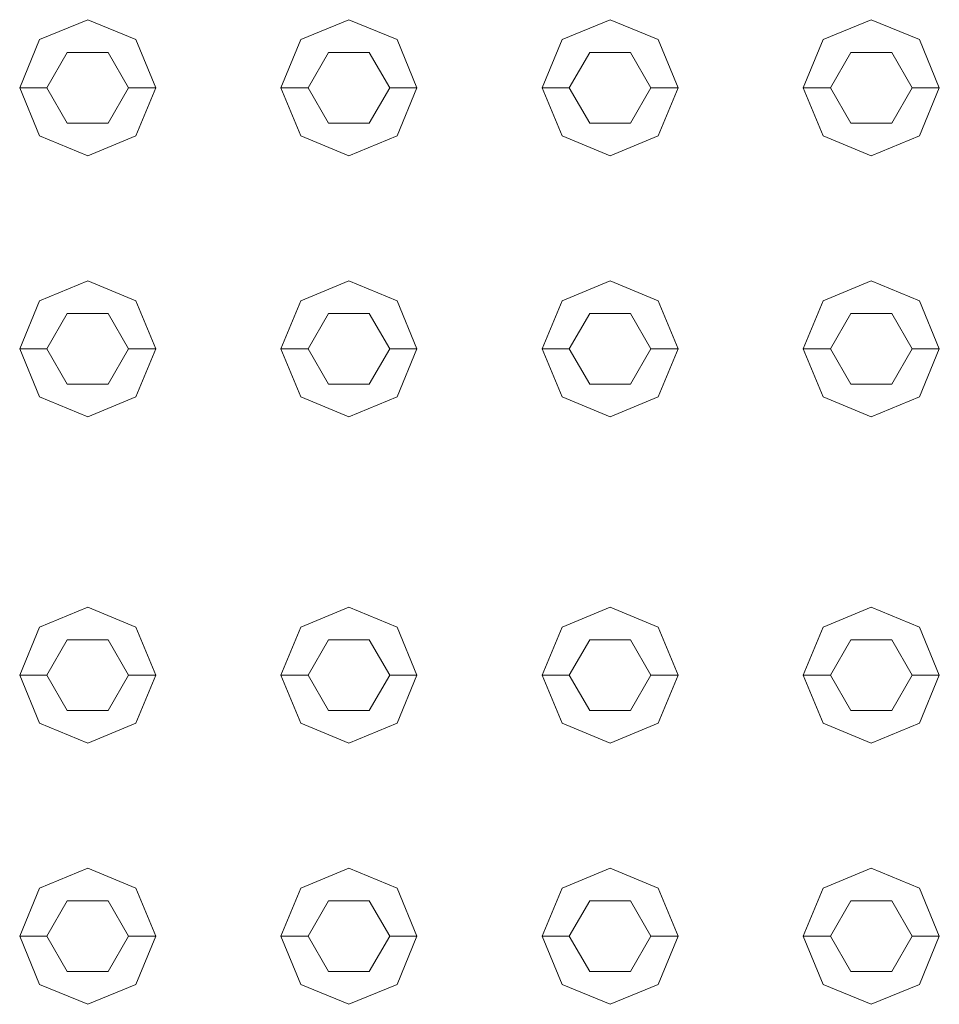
# Model space of a CAD drawing. Header units: millimetres. Extents: x 2 to 902, y -447 to 199.
# Tile 644 of 656: x 25.114 to 25.452, y 162.15 to 162.512. Entities that reach past the tile are written whole.
import ezdxf

# ---------------------------------------------------------------- set-up
doc = ezdxf.new("R2010")
doc.units = ezdxf.units.MM
doc.header["$MEASUREMENT"] = 0
doc.layers.add('IFC-Elemento construtivo genérico-Contorno', color=253, linetype='Continuous', lineweight=5)

msp = doc.modelspace()

# ---------------------------------------------------------------- linework, layer by layer
at = {"layer": 'IFC-Elemento construtivo genérico-Contorno', "color": 7, "lineweight": 5}
for p, q in [((25.12143, 162.50511), (25.13911, 162.51243)), ((25.12143, 162.50511), (25.13911, 162.51243)), ((25.13911, 162.51243), (25.15678, 162.50511)), ((25.13911, 162.51243), (25.15678, 162.50511)), ((25.21743, 162.50511), (25.2351, 162.51243)), ((25.21743, 162.50511), (25.2351, 162.51243)), ((25.2351, 162.51243), (25.25279, 162.50511)), ((25.2351, 162.51243), (25.25279, 162.50511)), ((25.31343, 162.50511), (25.33111, 162.51243)), ((25.31343, 162.50511), (25.33111, 162.51243)), ((25.33111, 162.51243), (25.34878, 162.50511)), ((25.33111, 162.51243), (25.34878, 162.50511)), ((25.40943, 162.50511), (25.42711, 162.51243)), ((25.40943, 162.50511), (25.42711, 162.51243)), ((25.42711, 162.51243), (25.44478, 162.50511)), ((25.42711, 162.51243), (25.44478, 162.50511)), ((25.11411, 162.48743), (25.12143, 162.50511)), ((25.11411, 162.48743), (25.12143, 162.50511)), ((25.15678, 162.50511), (25.16411, 162.48743)), ((25.15678, 162.50511), (25.16411, 162.48743)), ((25.2101, 162.48743), (25.21743, 162.50511)), ((25.2101, 162.48743), (25.21743, 162.50511)), ((25.25279, 162.50511), (25.2601, 162.48743)), ((25.25279, 162.50511), (25.2601, 162.48743)), ((25.30611, 162.48743), (25.31343, 162.50511)), ((25.30611, 162.48743), (25.31343, 162.50511)), ((25.34878, 162.50511), (25.35611, 162.48743)), ((25.34878, 162.50511), (25.35611, 162.48743)), ((25.40211, 162.48743), (25.40943, 162.50511)), ((25.40211, 162.48743), (25.40943, 162.50511)), ((25.44478, 162.50511), (25.45211, 162.48743)), ((25.44478, 162.50511), (25.45211, 162.48743)), ((25.12411, 162.48743), (25.13161, 162.50042)), ((25.12411, 162.48743), (25.13161, 162.50042)), ((25.13161, 162.50042), (25.14661, 162.50042)), ((25.13161, 162.50042), (25.14661, 162.50042)), ((25.14661, 162.50042), (25.15411, 162.48743)), ((25.14661, 162.50042), (25.15411, 162.48743)), ((25.2201, 162.48743), (25.2276, 162.50042)), ((25.2201, 162.48743), (25.2276, 162.50042)), ((25.2276, 162.50042), (25.2426, 162.50042)), ((25.2276, 162.50042), (25.2426, 162.50042)), ((25.2426, 162.50042), (25.2501, 162.48743)), ((25.2426, 162.50042), (25.2501, 162.48743)), ((25.31611, 162.48743), (25.32361, 162.50042)), ((25.31611, 162.48743), (25.32361, 162.50042)), ((25.32361, 162.50042), (25.33861, 162.50042)), ((25.32361, 162.50042), (25.33861, 162.50042)), ((25.33861, 162.50042), (25.34611, 162.48743)), ((25.33861, 162.50042), (25.34611, 162.48743)), ((25.41211, 162.48743), (25.41961, 162.50042)), ((25.41211, 162.48743), (25.41961, 162.50042)), ((25.41961, 162.50042), (25.43461, 162.50042)), ((25.41961, 162.50042), (25.43461, 162.50042)), ((25.43461, 162.50042), (25.44211, 162.48743)), ((25.43461, 162.50042), (25.44211, 162.48743)), ((25.11411, 162.48743), (25.12411, 162.48743)), ((25.11411, 162.48743), (25.12143, 162.46975)), ((25.11411, 162.48743), (25.12411, 162.48743)), ((25.11411, 162.48743), (25.12143, 162.46975)), ((25.12411, 162.48743), (25.13161, 162.47444)), ((25.12411, 162.48743), (25.13161, 162.47444)), ((25.14661, 162.47444), (25.15411, 162.48743)), ((25.14661, 162.47444), (25.15411, 162.48743)), ((25.15411, 162.48743), (25.16411, 162.48743)), ((25.15411, 162.48743), (25.16411, 162.48743)), ((25.15678, 162.46975), (25.16411, 162.48743)), ((25.15678, 162.46975), (25.16411, 162.48743)), ((25.2101, 162.48743), (25.2201, 162.48743)), ((25.2101, 162.48743), (25.21743, 162.46975)), ((25.2101, 162.48743), (25.2201, 162.48743)), ((25.2101, 162.48743), (25.21743, 162.46975)), ((25.2201, 162.48743), (25.2276, 162.47444)), ((25.2201, 162.48743), (25.2276, 162.47444)), ((25.2426, 162.47444), (25.2501, 162.48743)), ((25.2426, 162.47444), (25.2501, 162.48743)), ((25.2501, 162.48743), (25.2601, 162.48743)), ((25.2501, 162.48743), (25.2601, 162.48743)), ((25.25279, 162.46975), (25.2601, 162.48743)), ((25.25279, 162.46975), (25.2601, 162.48743)), ((25.30611, 162.48743), (25.31611, 162.48743)), ((25.30611, 162.48743), (25.31343, 162.46975)), ((25.30611, 162.48743), (25.31611, 162.48743)), ((25.30611, 162.48743), (25.31343, 162.46975)), ((25.31611, 162.48743), (25.32361, 162.47444)), ((25.31611, 162.48743), (25.32361, 162.47444)), ((25.33861, 162.47444), (25.34611, 162.48743)), ((25.33861, 162.47444), (25.34611, 162.48743)), ((25.34611, 162.48743), (25.35611, 162.48743)), ((25.34611, 162.48743), (25.35611, 162.48743)), ((25.34878, 162.46975), (25.35611, 162.48743)), ((25.34878, 162.46975), (25.35611, 162.48743)), ((25.40211, 162.48743), (25.41211, 162.48743)), ((25.40211, 162.48743), (25.40943, 162.46975)), ((25.40211, 162.48743), (25.41211, 162.48743)), ((25.40211, 162.48743), (25.40943, 162.46975)), ((25.41211, 162.48743), (25.41961, 162.47444)), ((25.41211, 162.48743), (25.41961, 162.47444)), ((25.43461, 162.47444), (25.44211, 162.48743)), ((25.43461, 162.47444), (25.44211, 162.48743)), ((25.44211, 162.48743), (25.45211, 162.48743)), ((25.44211, 162.48743), (25.45211, 162.48743)), ((25.44478, 162.46975), (25.45211, 162.48743)), ((25.44478, 162.46975), (25.45211, 162.48743)), ((25.13161, 162.47444), (25.14661, 162.47444)), ((25.13161, 162.47444), (25.14661, 162.47444)), ((25.2276, 162.47444), (25.2426, 162.47444)), ((25.2276, 162.47444), (25.2426, 162.47444)), ((25.32361, 162.47444), (25.33861, 162.47444)), ((25.32361, 162.47444), (25.33861, 162.47444)), ((25.41961, 162.47444), (25.43461, 162.47444)), ((25.41961, 162.47444), (25.43461, 162.47444)), ((25.12143, 162.46975), (25.13911, 162.46243)), ((25.12143, 162.46975), (25.13911, 162.46243)), ((25.13911, 162.46243), (25.15678, 162.46975)), ((25.13911, 162.46243), (25.15678, 162.46975)), ((25.21743, 162.46975), (25.2351, 162.46243)), ((25.21743, 162.46975), (25.2351, 162.46243)), ((25.2351, 162.46243), (25.25279, 162.46975)), ((25.2351, 162.46243), (25.25279, 162.46975)), ((25.31343, 162.46975), (25.33111, 162.46243)), ((25.31343, 162.46975), (25.33111, 162.46243)), ((25.33111, 162.46243), (25.34878, 162.46975)), ((25.33111, 162.46243), (25.34878, 162.46975)), ((25.40943, 162.46975), (25.42711, 162.46243)), ((25.40943, 162.46975), (25.42711, 162.46243)), ((25.42711, 162.46243), (25.44478, 162.46975)), ((25.42711, 162.46243), (25.44478, 162.46975)), ((25.12143, 162.40911), (25.13911, 162.41643)), ((25.12143, 162.40911), (25.13911, 162.41643)), ((25.13911, 162.41643), (25.15678, 162.40911)), ((25.13911, 162.41643), (25.15678, 162.40911)), ((25.21743, 162.40911), (25.2351, 162.41643)), ((25.21743, 162.40911), (25.2351, 162.41643)), ((25.2351, 162.41643), (25.25279, 162.40911)), ((25.2351, 162.41643), (25.25279, 162.40911)), ((25.31343, 162.40911), (25.33111, 162.41643)), ((25.31343, 162.40911), (25.33111, 162.41643)), ((25.33111, 162.41643), (25.34878, 162.40911)), ((25.33111, 162.41643), (25.34878, 162.40911)), ((25.40943, 162.40911), (25.42711, 162.41643)), ((25.40943, 162.40911), (25.42711, 162.41643)), ((25.42711, 162.41643), (25.44478, 162.40911)), ((25.42711, 162.41643), (25.44478, 162.40911)), ((25.11411, 162.39143), (25.12143, 162.40911)), ((25.11411, 162.39143), (25.12143, 162.40911)), ((25.15678, 162.40911), (25.16411, 162.39143)), ((25.15678, 162.40911), (25.16411, 162.39143)), ((25.2101, 162.39143), (25.21743, 162.40911)), ((25.2101, 162.39143), (25.21743, 162.40911)), ((25.25279, 162.40911), (25.2601, 162.39143)), ((25.25279, 162.40911), (25.2601, 162.39143)), ((25.30611, 162.39143), (25.31343, 162.40911)), ((25.30611, 162.39143), (25.31343, 162.40911)), ((25.34878, 162.40911), (25.35611, 162.39143)), ((25.34878, 162.40911), (25.35611, 162.39143)), ((25.40211, 162.39143), (25.40943, 162.40911)), ((25.40211, 162.39143), (25.40943, 162.40911)), ((25.44478, 162.40911), (25.45211, 162.39143)), ((25.44478, 162.40911), (25.45211, 162.39143)), ((25.12411, 162.39143), (25.13161, 162.40442)), ((25.12411, 162.39143), (25.13161, 162.40442)), ((25.13161, 162.40442), (25.14661, 162.40442)), ((25.13161, 162.40442), (25.14661, 162.40442)), ((25.14661, 162.40442), (25.15411, 162.39143)), ((25.14661, 162.40442), (25.15411, 162.39143)), ((25.2201, 162.39143), (25.2276, 162.40442)), ((25.2201, 162.39143), (25.2276, 162.40442)), ((25.2276, 162.40442), (25.2426, 162.40442)), ((25.2276, 162.40442), (25.2426, 162.40442)), ((25.2426, 162.40442), (25.2501, 162.39143)), ((25.2426, 162.40442), (25.2501, 162.39143)), ((25.31611, 162.39143), (25.32361, 162.40442)), ((25.31611, 162.39143), (25.32361, 162.40442)), ((25.32361, 162.40442), (25.33861, 162.40442)), ((25.32361, 162.40442), (25.33861, 162.40442)), ((25.33861, 162.40442), (25.34611, 162.39143)), ((25.33861, 162.40442), (25.34611, 162.39143)), ((25.41211, 162.39143), (25.41961, 162.40442)), ((25.41211, 162.39143), (25.41961, 162.40442)), ((25.41961, 162.40442), (25.43461, 162.40442)), ((25.41961, 162.40442), (25.43461, 162.40442)), ((25.43461, 162.40442), (25.44211, 162.39143)), ((25.43461, 162.40442), (25.44211, 162.39143)), ((25.11411, 162.39143), (25.12411, 162.39143)), ((25.11411, 162.39143), (25.12143, 162.37375)), ((25.11411, 162.39143), (25.12411, 162.39143)), ((25.11411, 162.39143), (25.12143, 162.37375)), ((25.12411, 162.39143), (25.13161, 162.37844)), ((25.12411, 162.39143), (25.13161, 162.37844)), ((25.14661, 162.37844), (25.15411, 162.39143)), ((25.14661, 162.37844), (25.15411, 162.39143)), ((25.15411, 162.39143), (25.16411, 162.39143)), ((25.15411, 162.39143), (25.16411, 162.39143)), ((25.15678, 162.37375), (25.16411, 162.39143)), ((25.15678, 162.37375), (25.16411, 162.39143)), ((25.2101, 162.39143), (25.2201, 162.39143)), ((25.2101, 162.39143), (25.21743, 162.37375)), ((25.2101, 162.39143), (25.2201, 162.39143)), ((25.2101, 162.39143), (25.21743, 162.37375)), ((25.2201, 162.39143), (25.2276, 162.37844)), ((25.2201, 162.39143), (25.2276, 162.37844)), ((25.2426, 162.37844), (25.2501, 162.39143)), ((25.2426, 162.37844), (25.2501, 162.39143)), ((25.2501, 162.39143), (25.2601, 162.39143)), ((25.2501, 162.39143), (25.2601, 162.39143)), ((25.25279, 162.37375), (25.2601, 162.39143)), ((25.25279, 162.37375), (25.2601, 162.39143)), ((25.30611, 162.39143), (25.31611, 162.39143)), ((25.30611, 162.39143), (25.31343, 162.37375)), ((25.30611, 162.39143), (25.31611, 162.39143)), ((25.30611, 162.39143), (25.31343, 162.37375)), ((25.31611, 162.39143), (25.32361, 162.37844)), ((25.31611, 162.39143), (25.32361, 162.37844)), ((25.33861, 162.37844), (25.34611, 162.39143)), ((25.33861, 162.37844), (25.34611, 162.39143)), ((25.34611, 162.39143), (25.35611, 162.39143)), ((25.34611, 162.39143), (25.35611, 162.39143)), ((25.34878, 162.37375), (25.35611, 162.39143)), ((25.34878, 162.37375), (25.35611, 162.39143)), ((25.40211, 162.39143), (25.41211, 162.39143)), ((25.40211, 162.39143), (25.40943, 162.37375)), ((25.40211, 162.39143), (25.41211, 162.39143)), ((25.40211, 162.39143), (25.40943, 162.37375)), ((25.41211, 162.39143), (25.41961, 162.37844)), ((25.41211, 162.39143), (25.41961, 162.37844)), ((25.43461, 162.37844), (25.44211, 162.39143)), ((25.43461, 162.37844), (25.44211, 162.39143)), ((25.44211, 162.39143), (25.45211, 162.39143)), ((25.44211, 162.39143), (25.45211, 162.39143)), ((25.44478, 162.37375), (25.45211, 162.39143)), ((25.44478, 162.37375), (25.45211, 162.39143)), ((25.13161, 162.37844), (25.14661, 162.37844)), ((25.13161, 162.37844), (25.14661, 162.37844)), ((25.2276, 162.37844), (25.2426, 162.37844)), ((25.2276, 162.37844), (25.2426, 162.37844)), ((25.32361, 162.37844), (25.33861, 162.37844)), ((25.32361, 162.37844), (25.33861, 162.37844)), ((25.41961, 162.37844), (25.43461, 162.37844)), ((25.41961, 162.37844), (25.43461, 162.37844)), ((25.12143, 162.37375), (25.13911, 162.36643)), ((25.12143, 162.37375), (25.13911, 162.36643)), ((25.13911, 162.36643), (25.15678, 162.37375)), ((25.13911, 162.36643), (25.15678, 162.37375)), ((25.21743, 162.37375), (25.2351, 162.36643)), ((25.21743, 162.37375), (25.2351, 162.36643)), ((25.2351, 162.36643), (25.25279, 162.37375)), ((25.2351, 162.36643), (25.25279, 162.37375)), ((25.31343, 162.37375), (25.33111, 162.36643)), ((25.31343, 162.37375), (25.33111, 162.36643)), ((25.33111, 162.36643), (25.34878, 162.37375)), ((25.33111, 162.36643), (25.34878, 162.37375)), ((25.40943, 162.37375), (25.42711, 162.36643)), ((25.40943, 162.37375), (25.42711, 162.36643)), ((25.42711, 162.36643), (25.44478, 162.37375)), ((25.42711, 162.36643), (25.44478, 162.37375)), ((25.12143, 162.28911), (25.13911, 162.29643)), ((25.12143, 162.28911), (25.13911, 162.29643)), ((25.13911, 162.29643), (25.15678, 162.28911)), ((25.13911, 162.29643), (25.15678, 162.28911)), ((25.21743, 162.28911), (25.2351, 162.29643)), ((25.21743, 162.28911), (25.2351, 162.29643)), ((25.2351, 162.29643), (25.25279, 162.28911)), ((25.2351, 162.29643), (25.25279, 162.28911)), ((25.31343, 162.28911), (25.33111, 162.29643)), ((25.31343, 162.28911), (25.33111, 162.29643)), ((25.33111, 162.29643), (25.34878, 162.28911)), ((25.33111, 162.29643), (25.34878, 162.28911)), ((25.40943, 162.28911), (25.42711, 162.29643)), ((25.40943, 162.28911), (25.42711, 162.29643)), ((25.42711, 162.29643), (25.44478, 162.28911)), ((25.42711, 162.29643), (25.44478, 162.28911)), ((25.11411, 162.27143), (25.12143, 162.28911)), ((25.11411, 162.27143), (25.12143, 162.28911)), ((25.15678, 162.28911), (25.16411, 162.27143)), ((25.15678, 162.28911), (25.16411, 162.27143)), ((25.2101, 162.27143), (25.21743, 162.28911)), ((25.2101, 162.27143), (25.21743, 162.28911)), ((25.25279, 162.28911), (25.2601, 162.27143)), ((25.25279, 162.28911), (25.2601, 162.27143)), ((25.30611, 162.27143), (25.31343, 162.28911)), ((25.30611, 162.27143), (25.31343, 162.28911)), ((25.34878, 162.28911), (25.35611, 162.27143)), ((25.34878, 162.28911), (25.35611, 162.27143)), ((25.40211, 162.27143), (25.40943, 162.28911)), ((25.40211, 162.27143), (25.40943, 162.28911)), ((25.44478, 162.28911), (25.45211, 162.27143)), ((25.44478, 162.28911), (25.45211, 162.27143)), ((25.12411, 162.27143), (25.13161, 162.28442)), ((25.12411, 162.27143), (25.13161, 162.28442)), ((25.13161, 162.28442), (25.14661, 162.28442)), ((25.13161, 162.28442), (25.14661, 162.28442)), ((25.14661, 162.28442), (25.15411, 162.27143)), ((25.14661, 162.28442), (25.15411, 162.27143)), ((25.2201, 162.27143), (25.2276, 162.28442)), ((25.2201, 162.27143), (25.2276, 162.28442)), ((25.2276, 162.28442), (25.2426, 162.28442)), ((25.2276, 162.28442), (25.2426, 162.28442)), ((25.2426, 162.28442), (25.2501, 162.27143)), ((25.2426, 162.28442), (25.2501, 162.27143)), ((25.31611, 162.27143), (25.32361, 162.28442)), ((25.31611, 162.27143), (25.32361, 162.28442)), ((25.32361, 162.28442), (25.33861, 162.28442)), ((25.32361, 162.28442), (25.33861, 162.28442)), ((25.33861, 162.28442), (25.34611, 162.27143)), ((25.33861, 162.28442), (25.34611, 162.27143)), ((25.41211, 162.27143), (25.41961, 162.28442)), ((25.41211, 162.27143), (25.41961, 162.28442)), ((25.41961, 162.28442), (25.43461, 162.28442)), ((25.41961, 162.28442), (25.43461, 162.28442)), ((25.43461, 162.28442), (25.44211, 162.27143)), ((25.43461, 162.28442), (25.44211, 162.27143)), ((25.11411, 162.27143), (25.12411, 162.27143)), ((25.11411, 162.27143), (25.12143, 162.25375)), ((25.11411, 162.27143), (25.12411, 162.27143)), ((25.11411, 162.27143), (25.12143, 162.25375)), ((25.12411, 162.27143), (25.13161, 162.25844)), ((25.12411, 162.27143), (25.13161, 162.25844)), ((25.14661, 162.25844), (25.15411, 162.27143)), ((25.14661, 162.25844), (25.15411, 162.27143)), ((25.15411, 162.27143), (25.16411, 162.27143)), ((25.15411, 162.27143), (25.16411, 162.27143)), ((25.15678, 162.25375), (25.16411, 162.27143)), ((25.15678, 162.25375), (25.16411, 162.27143)), ((25.2101, 162.27143), (25.2201, 162.27143)), ((25.2101, 162.27143), (25.21743, 162.25375)), ((25.2101, 162.27143), (25.2201, 162.27143)), ((25.2101, 162.27143), (25.21743, 162.25375)), ((25.2201, 162.27143), (25.2276, 162.25844)), ((25.2201, 162.27143), (25.2276, 162.25844)), ((25.2426, 162.25844), (25.2501, 162.27143)), ((25.2426, 162.25844), (25.2501, 162.27143)), ((25.2501, 162.27143), (25.2601, 162.27143)), ((25.2501, 162.27143), (25.2601, 162.27143)), ((25.25279, 162.25375), (25.2601, 162.27143)), ((25.25279, 162.25375), (25.2601, 162.27143)), ((25.30611, 162.27143), (25.31611, 162.27143)), ((25.30611, 162.27143), (25.31343, 162.25375)), ((25.30611, 162.27143), (25.31611, 162.27143)), ((25.30611, 162.27143), (25.31343, 162.25375)), ((25.31611, 162.27143), (25.32361, 162.25844)), ((25.31611, 162.27143), (25.32361, 162.25844)), ((25.33861, 162.25844), (25.34611, 162.27143)), ((25.33861, 162.25844), (25.34611, 162.27143)), ((25.34611, 162.27143), (25.35611, 162.27143)), ((25.34611, 162.27143), (25.35611, 162.27143)), ((25.34878, 162.25375), (25.35611, 162.27143)), ((25.34878, 162.25375), (25.35611, 162.27143)), ((25.40211, 162.27143), (25.41211, 162.27143)), ((25.40211, 162.27143), (25.40943, 162.25375)), ((25.40211, 162.27143), (25.41211, 162.27143)), ((25.40211, 162.27143), (25.40943, 162.25375)), ((25.41211, 162.27143), (25.41961, 162.25844)), ((25.41211, 162.27143), (25.41961, 162.25844)), ((25.43461, 162.25844), (25.44211, 162.27143)), ((25.43461, 162.25844), (25.44211, 162.27143)), ((25.44211, 162.27143), (25.45211, 162.27143)), ((25.44211, 162.27143), (25.45211, 162.27143)), ((25.44478, 162.25375), (25.45211, 162.27143)), ((25.44478, 162.25375), (25.45211, 162.27143)), ((25.13161, 162.25844), (25.14661, 162.25844)), ((25.13161, 162.25844), (25.14661, 162.25844)), ((25.2276, 162.25844), (25.2426, 162.25844)), ((25.2276, 162.25844), (25.2426, 162.25844)), ((25.32361, 162.25844), (25.33861, 162.25844)), ((25.32361, 162.25844), (25.33861, 162.25844)), ((25.41961, 162.25844), (25.43461, 162.25844)), ((25.41961, 162.25844), (25.43461, 162.25844)), ((25.12143, 162.25375), (25.13911, 162.24643)), ((25.12143, 162.25375), (25.13911, 162.24643)), ((25.13911, 162.24643), (25.15678, 162.25375)), ((25.13911, 162.24643), (25.15678, 162.25375)), ((25.21743, 162.25375), (25.2351, 162.24643)), ((25.21743, 162.25375), (25.2351, 162.24643)), ((25.2351, 162.24643), (25.25279, 162.25375)), ((25.2351, 162.24643), (25.25279, 162.25375)), ((25.31343, 162.25375), (25.33111, 162.24643)), ((25.31343, 162.25375), (25.33111, 162.24643)), ((25.33111, 162.24643), (25.34878, 162.25375)), ((25.33111, 162.24643), (25.34878, 162.25375)), ((25.40943, 162.25375), (25.42711, 162.24643)), ((25.40943, 162.25375), (25.42711, 162.24643)), ((25.42711, 162.24643), (25.44478, 162.25375)), ((25.42711, 162.24643), (25.44478, 162.25375)), ((25.12143, 162.19311), (25.13911, 162.20043)), ((25.12143, 162.19311), (25.13911, 162.20043)), ((25.13911, 162.20043), (25.15678, 162.19311)), ((25.13911, 162.20043), (25.15678, 162.19311)), ((25.21743, 162.19311), (25.2351, 162.20043)), ((25.21743, 162.19311), (25.2351, 162.20043)), ((25.2351, 162.20043), (25.25279, 162.19311)), ((25.2351, 162.20043), (25.25279, 162.19311)), ((25.31343, 162.19311), (25.33111, 162.20043)), ((25.31343, 162.19311), (25.33111, 162.20043)), ((25.33111, 162.20043), (25.34878, 162.19311)), ((25.33111, 162.20043), (25.34878, 162.19311)), ((25.40943, 162.19311), (25.42711, 162.20043)), ((25.40943, 162.19311), (25.42711, 162.20043)), ((25.42711, 162.20043), (25.44478, 162.19311)), ((25.42711, 162.20043), (25.44478, 162.19311)), ((25.11411, 162.17543), (25.12143, 162.19311)), ((25.11411, 162.17543), (25.12143, 162.19311)), ((25.15678, 162.19311), (25.16411, 162.17543)), ((25.15678, 162.19311), (25.16411, 162.17543)), ((25.2101, 162.17543), (25.21743, 162.19311)), ((25.2101, 162.17543), (25.21743, 162.19311)), ((25.25279, 162.19311), (25.2601, 162.17543)), ((25.25279, 162.19311), (25.2601, 162.17543)), ((25.30611, 162.17543), (25.31343, 162.19311)), ((25.30611, 162.17543), (25.31343, 162.19311)), ((25.34878, 162.19311), (25.35611, 162.17543)), ((25.34878, 162.19311), (25.35611, 162.17543)), ((25.40211, 162.17543), (25.40943, 162.19311)), ((25.40211, 162.17543), (25.40943, 162.19311)), ((25.44478, 162.19311), (25.45211, 162.17543)), ((25.44478, 162.19311), (25.45211, 162.17543)), ((25.12411, 162.17543), (25.13161, 162.18842)), ((25.12411, 162.17543), (25.13161, 162.18842)), ((25.13161, 162.18842), (25.14661, 162.18842)), ((25.13161, 162.18842), (25.14661, 162.18842)), ((25.14661, 162.18842), (25.15411, 162.17543)), ((25.14661, 162.18842), (25.15411, 162.17543)), ((25.2201, 162.17543), (25.2276, 162.18842)), ((25.2201, 162.17543), (25.2276, 162.18842)), ((25.2276, 162.18842), (25.2426, 162.18842)), ((25.2276, 162.18842), (25.2426, 162.18842)), ((25.2426, 162.18842), (25.2501, 162.17543)), ((25.2426, 162.18842), (25.2501, 162.17543)), ((25.31611, 162.17543), (25.32361, 162.18842)), ((25.31611, 162.17543), (25.32361, 162.18842)), ((25.32361, 162.18842), (25.33861, 162.18842)), ((25.32361, 162.18842), (25.33861, 162.18842)), ((25.33861, 162.18842), (25.34611, 162.17543)), ((25.33861, 162.18842), (25.34611, 162.17543)), ((25.41211, 162.17543), (25.41961, 162.18842)), ((25.41211, 162.17543), (25.41961, 162.18842)), ((25.41961, 162.18842), (25.43461, 162.18842)), ((25.41961, 162.18842), (25.43461, 162.18842)), ((25.43461, 162.18842), (25.44211, 162.17543)), ((25.43461, 162.18842), (25.44211, 162.17543)), ((25.11411, 162.17543), (25.12411, 162.17543)), ((25.11411, 162.17543), (25.12143, 162.15775)), ((25.11411, 162.17543), (25.12411, 162.17543)), ((25.11411, 162.17543), (25.12143, 162.15775)), ((25.12411, 162.17543), (25.13161, 162.16244)), ((25.12411, 162.17543), (25.13161, 162.16244)), ((25.14661, 162.16244), (25.15411, 162.17543)), ((25.14661, 162.16244), (25.15411, 162.17543)), ((25.15411, 162.17543), (25.16411, 162.17543)), ((25.15411, 162.17543), (25.16411, 162.17543)), ((25.15678, 162.15775), (25.16411, 162.17543)), ((25.15678, 162.15775), (25.16411, 162.17543)), ((25.2101, 162.17543), (25.2201, 162.17543)), ((25.2101, 162.17543), (25.21743, 162.15775)), ((25.2101, 162.17543), (25.2201, 162.17543)), ((25.2101, 162.17543), (25.21743, 162.15775)), ((25.2201, 162.17543), (25.2276, 162.16244)), ((25.2201, 162.17543), (25.2276, 162.16244)), ((25.2426, 162.16244), (25.2501, 162.17543)), ((25.2426, 162.16244), (25.2501, 162.17543)), ((25.2501, 162.17543), (25.2601, 162.17543)), ((25.2501, 162.17543), (25.2601, 162.17543)), ((25.25279, 162.15775), (25.2601, 162.17543)), ((25.25279, 162.15775), (25.2601, 162.17543)), ((25.30611, 162.17543), (25.31611, 162.17543)), ((25.30611, 162.17543), (25.31343, 162.15775)), ((25.30611, 162.17543), (25.31611, 162.17543)), ((25.30611, 162.17543), (25.31343, 162.15775)), ((25.31611, 162.17543), (25.32361, 162.16244)), ((25.31611, 162.17543), (25.32361, 162.16244)), ((25.33861, 162.16244), (25.34611, 162.17543)), ((25.33861, 162.16244), (25.34611, 162.17543)), ((25.34611, 162.17543), (25.35611, 162.17543)), ((25.34611, 162.17543), (25.35611, 162.17543)), ((25.34878, 162.15775), (25.35611, 162.17543)), ((25.34878, 162.15775), (25.35611, 162.17543)), ((25.40211, 162.17543), (25.41211, 162.17543)), ((25.40211, 162.17543), (25.40943, 162.15775)), ((25.40211, 162.17543), (25.41211, 162.17543)), ((25.40211, 162.17543), (25.40943, 162.15775)), ((25.41211, 162.17543), (25.41961, 162.16244)), ((25.41211, 162.17543), (25.41961, 162.16244)), ((25.43461, 162.16244), (25.44211, 162.17543)), ((25.43461, 162.16244), (25.44211, 162.17543)), ((25.44211, 162.17543), (25.45211, 162.17543)), ((25.44211, 162.17543), (25.45211, 162.17543)), ((25.44478, 162.15775), (25.45211, 162.17543)), ((25.44478, 162.15775), (25.45211, 162.17543)), ((25.13161, 162.16244), (25.14661, 162.16244)), ((25.13161, 162.16244), (25.14661, 162.16244)), ((25.2276, 162.16244), (25.2426, 162.16244)), ((25.2276, 162.16244), (25.2426, 162.16244)), ((25.32361, 162.16244), (25.33861, 162.16244)), ((25.32361, 162.16244), (25.33861, 162.16244)), ((25.41961, 162.16244), (25.43461, 162.16244)), ((25.41961, 162.16244), (25.43461, 162.16244)), ((25.12143, 162.15775), (25.13911, 162.15043)), ((25.12143, 162.15775), (25.13911, 162.15043)), ((25.13911, 162.15043), (25.15678, 162.15775)), ((25.13911, 162.15043), (25.15678, 162.15775)), ((25.21743, 162.15775), (25.2351, 162.15043)), ((25.21743, 162.15775), (25.2351, 162.15043)), ((25.2351, 162.15043), (25.25279, 162.15775)), ((25.2351, 162.15043), (25.25279, 162.15775)), ((25.31343, 162.15775), (25.33111, 162.15043)), ((25.31343, 162.15775), (25.33111, 162.15043)), ((25.33111, 162.15043), (25.34878, 162.15775)), ((25.33111, 162.15043), (25.34878, 162.15775)), ((25.40943, 162.15775), (25.42711, 162.15043)), ((25.40943, 162.15775), (25.42711, 162.15043)), ((25.42711, 162.15043), (25.44478, 162.15775)), ((25.42711, 162.15043), (25.44478, 162.15775))]:
    msp.add_line(p, q, dxfattribs=at)

doc.saveas('drawing.dxf')
